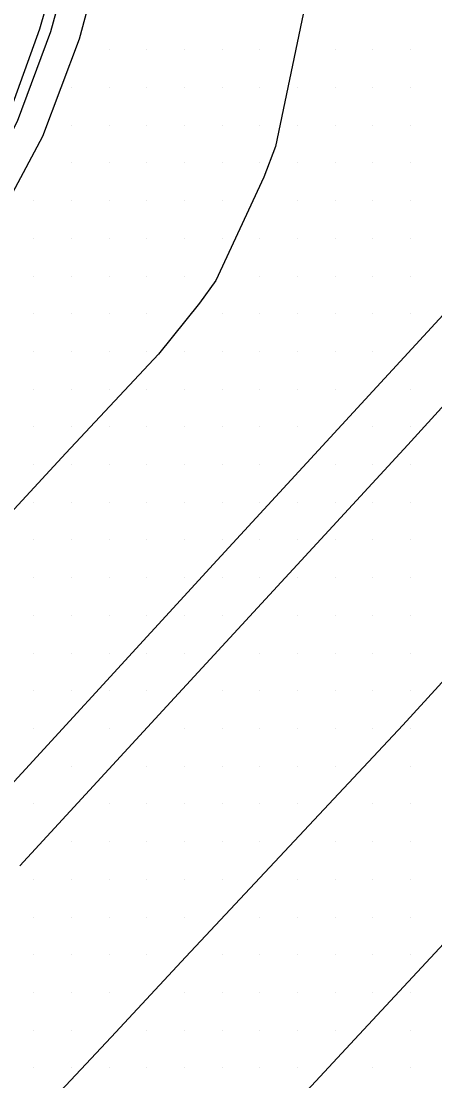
# Model space of a CAD drawing. Extents: x 1762120 to 1766775, y 709485 to 712965.
# Drawn here: x 1766112.9 to 1766140.4, y 709922.9 to 709993.1 of the extents above; entities that cross this region are included whole.
import ezdxf

# ---------------------------------------------------------------- set-up
doc = ezdxf.new("R2010")
doc.units = 0
for name, color, linetype in [('Exist DTM Drainline', 7, 'Continuous'), ('Exist DTM Scan Elevation Point', 7, 'Continuous'), ('Exist Roads Curbs', 7, 'Continuous'), ('Exist Roads EOP', 7, 'Continuous'), ('Exist Roads EOT', 7, 'Continuous')]:
    doc.layers.add(name, color=color, linetype=linetype)

msp = doc.modelspace()

# ---------------------------------------------------------------- linework, layer by layer
at = {"layer": 'Exist DTM Drainline'}
msp.add_lwpolyline([(1766087.829, 709955.25), (1766093.913, 709961.59), (1766102.691, 709971.151), (1766105.911, 709975.288), (1766109.821, 709980.998), (1766112.681, 709986.522), (1766114.889, 709992.457), (1766117.019, 710000.17), (1766117.987, 710006.806), (1766118.097, 710010.421), (1766117.64, 710015.284), (1766116.91, 710019.715), (1766115.847, 710023.579), (1766114.56, 710027.366), (1766113.53, 710030.57), (1766112.106, 710034.327), (1766110.288, 710037.89), (1766108.331, 710041.386), (1766105.183, 710046.42), (1766102.711, 710049.565), (1766100.855, 710051.555)], dxfattribs=at)
at = {"layer": 'Exist DTM Scan Elevation Point'}
for p, q in [((1766118.75, 709991.25), (1766118.75, 709991.25)), ((1766121.25, 709991.25), (1766121.25, 709991.25)), ((1766123.75, 709991.25), (1766123.75, 709991.25)), ((1766126.25, 709991.25), (1766126.25, 709991.25)), ((1766128.75, 709991.25), (1766128.75, 709991.25)), ((1766133.75, 709991.25), (1766133.75, 709991.25)), ((1766136.25, 709991.25), (1766136.25, 709991.25)), ((1766138.75, 709991.25), (1766138.75, 709991.25)), ((1766116.25, 709988.75), (1766116.25, 709988.75)), ((1766118.75, 709988.75), (1766118.75, 709988.75)), ((1766121.25, 709988.75), (1766121.25, 709988.75)), ((1766123.75, 709988.75), (1766123.75, 709988.75)), ((1766126.25, 709988.75), (1766126.25, 709988.75)), ((1766128.75, 709988.75), (1766128.75, 709988.75)), ((1766131.25, 709988.75), (1766131.25, 709988.75)), ((1766133.75, 709988.75), (1766133.75, 709988.75)), ((1766136.25, 709988.75), (1766136.25, 709988.75)), ((1766138.75, 709988.75), (1766138.75, 709988.75)), ((1766116.25, 709986.25), (1766116.25, 709986.25)), ((1766118.75, 709986.25), (1766118.75, 709986.25)), ((1766121.25, 709986.25), (1766121.25, 709986.25)), ((1766123.75, 709986.25), (1766123.75, 709986.25)), ((1766126.25, 709986.25), (1766126.25, 709986.25)), ((1766128.75, 709986.25), (1766128.75, 709986.25)), ((1766131.25, 709986.25), (1766131.25, 709986.25)), ((1766133.75, 709986.25), (1766133.75, 709986.25)), ((1766136.25, 709986.25), (1766136.25, 709986.25)), ((1766138.75, 709986.25), (1766138.75, 709986.25)), ((1766116.25, 709983.75), (1766116.25, 709983.75)), ((1766118.75, 709983.75), (1766118.75, 709983.75)), ((1766121.25, 709983.75), (1766121.25, 709983.75)), ((1766123.75, 709983.75), (1766123.75, 709983.75)), ((1766126.25, 709983.75), (1766126.25, 709983.75)), ((1766128.75, 709983.75), (1766128.75, 709983.75)), ((1766131.25, 709983.75), (1766131.25, 709983.75)), ((1766133.75, 709983.75), (1766133.75, 709983.75)), ((1766136.25, 709983.75), (1766136.25, 709983.75)), ((1766138.75, 709983.75), (1766138.75, 709983.75)), ((1766113.75, 709981.25), (1766113.75, 709981.25)), ((1766116.25, 709981.25), (1766116.25, 709981.25)), ((1766118.75, 709981.25), (1766118.75, 709981.25)), ((1766121.25, 709981.25), (1766121.25, 709981.25)), ((1766123.75, 709981.25), (1766123.75, 709981.25)), ((1766126.25, 709981.25), (1766126.25, 709981.25)), ((1766131.25, 709981.25), (1766131.25, 709981.25)), ((1766133.75, 709981.25), (1766133.75, 709981.25)), ((1766136.25, 709981.25), (1766136.25, 709981.25)), ((1766138.75, 709981.25), (1766138.75, 709981.25)), ((1766113.75, 709978.75), (1766113.75, 709978.75)), ((1766116.25, 709978.75), (1766116.25, 709978.75)), ((1766118.75, 709978.75), (1766118.75, 709978.75)), ((1766121.25, 709978.75), (1766121.25, 709978.75)), ((1766123.75, 709978.75), (1766123.75, 709978.75)), ((1766126.25, 709978.75), (1766126.25, 709978.75)), ((1766128.75, 709978.75), (1766128.75, 709978.75)), ((1766131.25, 709978.75), (1766131.25, 709978.75)), ((1766133.75, 709978.75), (1766133.75, 709978.75)), ((1766136.25, 709978.75), (1766136.25, 709978.75)), ((1766138.75, 709978.75), (1766138.75, 709978.75)), ((1766113.75, 709976.25), (1766113.75, 709976.25)), ((1766116.25, 709976.25), (1766116.25, 709976.25)), ((1766118.75, 709976.25), (1766118.75, 709976.25)), ((1766121.25, 709976.25), (1766121.25, 709976.25)), ((1766123.75, 709976.25), (1766123.75, 709976.25)), ((1766128.75, 709976.25), (1766128.75, 709976.25)), ((1766131.25, 709976.25), (1766131.25, 709976.25)), ((1766133.75, 709976.25), (1766133.75, 709976.25)), ((1766136.25, 709976.25), (1766136.25, 709976.25)), ((1766138.75, 709976.25), (1766138.75, 709976.25)), ((1766113.75, 709973.75), (1766113.75, 709973.75)), ((1766116.25, 709973.75), (1766116.25, 709973.75)), ((1766118.75, 709973.75), (1766118.75, 709973.75)), ((1766121.25, 709973.75), (1766121.25, 709973.75)), ((1766126.25, 709973.75), (1766126.25, 709973.75)), ((1766128.75, 709973.75), (1766128.75, 709973.75)), ((1766131.25, 709973.75), (1766131.25, 709973.75)), ((1766133.75, 709973.75), (1766133.75, 709973.75)), ((1766136.25, 709973.75), (1766136.25, 709973.75)), ((1766138.75, 709973.75), (1766138.75, 709973.75)), ((1766113.75, 709971.25), (1766113.75, 709971.25)), ((1766116.25, 709971.25), (1766116.25, 709971.25)), ((1766118.75, 709971.25), (1766118.75, 709971.25)), ((1766121.25, 709971.25), (1766121.25, 709971.25)), ((1766123.75, 709971.25), (1766123.75, 709971.25)), ((1766126.25, 709971.25), (1766126.25, 709971.25)), ((1766128.75, 709971.25), (1766128.75, 709971.25)), ((1766131.25, 709971.25), (1766131.25, 709971.25)), ((1766133.75, 709971.25), (1766133.75, 709971.25)), ((1766136.25, 709971.25), (1766136.25, 709971.25)), ((1766113.75, 709968.75), (1766113.75, 709968.75)), ((1766116.25, 709968.75), (1766116.25, 709968.75)), ((1766118.75, 709968.75), (1766118.75, 709968.75)), ((1766121.25, 709968.75), (1766121.25, 709968.75)), ((1766123.75, 709968.75), (1766123.75, 709968.75)), ((1766126.25, 709968.75), (1766126.25, 709968.75)), ((1766128.75, 709968.75), (1766128.75, 709968.75)), ((1766131.25, 709968.75), (1766131.25, 709968.75)), ((1766133.75, 709968.75), (1766133.75, 709968.75)), ((1766138.75, 709968.75), (1766138.75, 709968.75)), ((1766113.75, 709966.25), (1766113.75, 709966.25)), ((1766116.25, 709966.25), (1766116.25, 709966.25)), ((1766118.75, 709966.25), (1766118.75, 709966.25)), ((1766121.25, 709966.25), (1766121.25, 709966.25)), ((1766123.75, 709966.25), (1766123.75, 709966.25)), ((1766126.25, 709966.25), (1766126.25, 709966.25)), ((1766128.75, 709966.25), (1766128.75, 709966.25)), ((1766131.25, 709966.25), (1766131.25, 709966.25)), ((1766136.25, 709966.25), (1766136.25, 709966.25)), ((1766138.75, 709966.25), (1766138.75, 709966.25)), ((1766113.75, 709963.75), (1766113.75, 709963.75)), ((1766116.25, 709963.75), (1766116.25, 709963.75)), ((1766118.75, 709963.75), (1766118.75, 709963.75)), ((1766121.25, 709963.75), (1766121.25, 709963.75)), ((1766123.75, 709963.75), (1766123.75, 709963.75)), ((1766126.25, 709963.75), (1766126.25, 709963.75)), ((1766128.75, 709963.75), (1766128.75, 709963.75)), ((1766133.75, 709963.75), (1766133.75, 709963.75)), ((1766136.25, 709963.75), (1766136.25, 709963.75)), ((1766138.75, 709963.75), (1766138.75, 709963.75)), ((1766113.75, 709961.25), (1766113.75, 709961.25)), ((1766116.25, 709961.25), (1766116.25, 709961.25)), ((1766118.75, 709961.25), (1766118.75, 709961.25)), ((1766121.25, 709961.25), (1766121.25, 709961.25)), ((1766123.75, 709961.25), (1766123.75, 709961.25)), ((1766126.25, 709961.25), (1766126.25, 709961.25)), ((1766128.75, 709961.25), (1766128.75, 709961.25)), ((1766131.25, 709961.25), (1766131.25, 709961.25)), ((1766133.75, 709961.25), (1766133.75, 709961.25)), ((1766136.25, 709961.25), (1766136.25, 709961.25)), ((1766138.75, 709961.25), (1766138.75, 709961.25)), ((1766113.75, 709958.75), (1766113.75, 709958.75)), ((1766116.25, 709958.75), (1766116.25, 709958.75)), ((1766118.75, 709958.75), (1766118.75, 709958.75)), ((1766121.25, 709958.75), (1766121.25, 709958.75)), ((1766123.75, 709958.75), (1766123.75, 709958.75)), ((1766126.25, 709958.75), (1766126.25, 709958.75)), ((1766128.75, 709958.75), (1766128.75, 709958.75)), ((1766131.25, 709958.75), (1766131.25, 709958.75)), ((1766133.75, 709958.75), (1766133.75, 709958.75)), ((1766136.25, 709958.75), (1766136.25, 709958.75)), ((1766138.75, 709958.75), (1766138.75, 709958.75)), ((1766113.75, 709956.25), (1766113.75, 709956.25)), ((1766116.25, 709956.25), (1766116.25, 709956.25)), ((1766118.75, 709956.25), (1766118.75, 709956.25)), ((1766121.25, 709956.25), (1766121.25, 709956.25)), ((1766123.75, 709956.25), (1766123.75, 709956.25)), ((1766126.25, 709956.25), (1766126.25, 709956.25)), ((1766128.75, 709956.25), (1766128.75, 709956.25)), ((1766131.25, 709956.25), (1766131.25, 709956.25)), ((1766133.75, 709956.25), (1766133.75, 709956.25)), ((1766136.25, 709956.25), (1766136.25, 709956.25)), ((1766138.75, 709956.25), (1766138.75, 709956.25)), ((1766113.75, 709953.75), (1766113.75, 709953.75)), ((1766116.25, 709953.75), (1766116.25, 709953.75)), ((1766118.75, 709953.75), (1766118.75, 709953.75)), ((1766121.25, 709953.75), (1766121.25, 709953.75)), ((1766123.75, 709953.75), (1766123.75, 709953.75)), ((1766126.25, 709953.75), (1766126.25, 709953.75)), ((1766131.25, 709953.75), (1766131.25, 709953.75)), ((1766133.75, 709953.75), (1766133.75, 709953.75)), ((1766136.25, 709953.75), (1766136.25, 709953.75)), ((1766138.75, 709953.75), (1766138.75, 709953.75)), ((1766113.75, 709951.25), (1766113.75, 709951.25)), ((1766116.25, 709951.25), (1766116.25, 709951.25)), ((1766118.75, 709951.25), (1766118.75, 709951.25)), ((1766121.25, 709951.25), (1766121.25, 709951.25)), ((1766123.75, 709951.25), (1766123.75, 709951.25)), ((1766128.75, 709951.25), (1766128.75, 709951.25)), ((1766131.25, 709951.25), (1766131.25, 709951.25)), ((1766133.75, 709951.25), (1766133.75, 709951.25)), ((1766136.25, 709951.25), (1766136.25, 709951.25)), ((1766138.75, 709951.25), (1766138.75, 709951.25)), ((1766113.75, 709948.75), (1766113.75, 709948.75)), ((1766116.25, 709948.75), (1766116.25, 709948.75)), ((1766118.75, 709948.75), (1766118.75, 709948.75)), ((1766121.25, 709948.75), (1766121.25, 709948.75)), ((1766126.25, 709948.75), (1766126.25, 709948.75)), ((1766128.75, 709948.75), (1766128.75, 709948.75)), ((1766131.25, 709948.75), (1766131.25, 709948.75)), ((1766133.75, 709948.75), (1766133.75, 709948.75)), ((1766136.25, 709948.75), (1766136.25, 709948.75)), ((1766138.75, 709948.75), (1766138.75, 709948.75)), ((1766113.75, 709946.25), (1766113.75, 709946.25)), ((1766118.75, 709946.25), (1766118.75, 709946.25)), ((1766123.75, 709946.25), (1766123.75, 709946.25)), ((1766126.25, 709946.25), (1766126.25, 709946.25)), ((1766128.75, 709946.25), (1766128.75, 709946.25)), ((1766131.25, 709946.25), (1766131.25, 709946.25)), ((1766133.75, 709946.25), (1766133.75, 709946.25)), ((1766136.25, 709946.25), (1766136.25, 709946.25)), ((1766138.75, 709946.25), (1766138.75, 709946.25)), ((1766116.25, 709943.75), (1766116.25, 709943.75)), ((1766121.25, 709943.75), (1766121.25, 709943.75)), ((1766123.75, 709943.75), (1766123.75, 709943.75)), ((1766126.25, 709943.75), (1766126.25, 709943.75)), ((1766128.75, 709943.75), (1766128.75, 709943.75)), ((1766131.25, 709943.75), (1766131.25, 709943.75)), ((1766133.75, 709943.75), (1766133.75, 709943.75)), ((1766138.75, 709943.75), (1766138.75, 709943.75)), ((1766113.75, 709941.25), (1766113.75, 709941.25)), ((1766118.75, 709941.25), (1766118.75, 709941.25)), ((1766121.25, 709941.25), (1766121.25, 709941.25)), ((1766123.75, 709941.25), (1766123.75, 709941.25)), ((1766126.25, 709941.25), (1766126.25, 709941.25)), ((1766128.75, 709941.25), (1766128.75, 709941.25)), ((1766131.25, 709941.25), (1766131.25, 709941.25)), ((1766136.25, 709941.25), (1766136.25, 709941.25)), ((1766138.75, 709941.25), (1766138.75, 709941.25)), ((1766116.25, 709938.75), (1766116.25, 709938.75)), ((1766118.75, 709938.75), (1766118.75, 709938.75)), ((1766121.25, 709938.75), (1766121.25, 709938.75)), ((1766123.75, 709938.75), (1766123.75, 709938.75)), ((1766126.25, 709938.75), (1766126.25, 709938.75)), ((1766128.75, 709938.75), (1766128.75, 709938.75)), ((1766133.75, 709938.75), (1766133.75, 709938.75)), ((1766136.25, 709938.75), (1766136.25, 709938.75)), ((1766138.75, 709938.75), (1766138.75, 709938.75)), ((1766113.75, 709936.25), (1766113.75, 709936.25)), ((1766116.25, 709936.25), (1766116.25, 709936.25)), ((1766118.75, 709936.25), (1766118.75, 709936.25)), ((1766121.25, 709936.25), (1766121.25, 709936.25)), ((1766123.75, 709936.25), (1766123.75, 709936.25)), ((1766126.25, 709936.25), (1766126.25, 709936.25)), ((1766131.25, 709936.25), (1766131.25, 709936.25)), ((1766133.75, 709936.25), (1766133.75, 709936.25)), ((1766136.25, 709936.25), (1766136.25, 709936.25)), ((1766138.75, 709936.25), (1766138.75, 709936.25)), ((1766113.75, 709933.75), (1766113.75, 709933.75)), ((1766116.25, 709933.75), (1766116.25, 709933.75)), ((1766118.75, 709933.75), (1766118.75, 709933.75)), ((1766121.25, 709933.75), (1766121.25, 709933.75)), ((1766123.75, 709933.75), (1766123.75, 709933.75)), ((1766128.75, 709933.75), (1766128.75, 709933.75)), ((1766131.25, 709933.75), (1766131.25, 709933.75)), ((1766133.75, 709933.75), (1766133.75, 709933.75)), ((1766136.25, 709933.75), (1766136.25, 709933.75)), ((1766138.75, 709933.75), (1766138.75, 709933.75)), ((1766113.75, 709931.25), (1766113.75, 709931.25)), ((1766116.25, 709931.25), (1766116.25, 709931.25)), ((1766118.75, 709931.25), (1766118.75, 709931.25)), ((1766121.25, 709931.25), (1766121.25, 709931.25)), ((1766126.25, 709931.25), (1766126.25, 709931.25)), ((1766128.75, 709931.25), (1766128.75, 709931.25)), ((1766131.25, 709931.25), (1766131.25, 709931.25)), ((1766133.75, 709931.25), (1766133.75, 709931.25)), ((1766136.25, 709931.25), (1766136.25, 709931.25)), ((1766138.75, 709931.25), (1766138.75, 709931.25)), ((1766113.75, 709928.75), (1766113.75, 709928.75)), ((1766116.25, 709928.75), (1766116.25, 709928.75)), ((1766118.75, 709928.75), (1766118.75, 709928.75)), ((1766123.75, 709928.75), (1766123.75, 709928.75)), ((1766126.25, 709928.75), (1766126.25, 709928.75)), ((1766128.75, 709928.75), (1766128.75, 709928.75)), ((1766131.25, 709928.75), (1766131.25, 709928.75)), ((1766133.75, 709928.75), (1766133.75, 709928.75)), ((1766136.25, 709928.75), (1766136.25, 709928.75)), ((1766138.75, 709928.75), (1766138.75, 709928.75)), ((1766113.75, 709926.25), (1766113.75, 709926.25)), ((1766116.25, 709926.25), (1766116.25, 709926.25)), ((1766121.25, 709926.25), (1766121.25, 709926.25)), ((1766123.75, 709926.25), (1766123.75, 709926.25)), ((1766126.25, 709926.25), (1766126.25, 709926.25)), ((1766128.75, 709926.25), (1766128.75, 709926.25)), ((1766131.25, 709926.25), (1766131.25, 709926.25)), ((1766133.75, 709926.25), (1766133.75, 709926.25)), ((1766138.75, 709926.25), (1766138.75, 709926.25)), ((1766113.75, 709923.75), (1766113.75, 709923.75)), ((1766116.25, 709923.75), (1766116.25, 709923.75)), ((1766118.75, 709923.75), (1766118.75, 709923.75)), ((1766121.25, 709923.75), (1766121.25, 709923.75)), ((1766123.75, 709923.75), (1766123.75, 709923.75)), ((1766126.25, 709923.75), (1766126.25, 709923.75)), ((1766128.75, 709923.75), (1766128.75, 709923.75)), ((1766131.25, 709923.75), (1766131.25, 709923.75)), ((1766136.25, 709923.75), (1766136.25, 709923.75)), ((1766138.75, 709923.75), (1766138.75, 709923.75))]:
    msp.add_line(p, q, dxfattribs=at)
at = {"layer": 'Exist Roads Curbs'}
msp.add_lwpolyline([(1766087.348, 709955.685), (1766093.471, 709961.99), (1766102.209, 709971.587), (1766105.466, 709975.69), (1766109.264, 709981.325), (1766112.083, 709986.873), (1766114.163, 709992.641), (1766116.371, 710000.333), (1766117.333, 710006.805), (1766117.434, 710010.421), (1766116.977, 710015.283), (1766116.237, 710019.487), (1766115.296, 710023.392), (1766113.997, 710027.175), (1766112.996, 710030.307), (1766111.539, 710034.046), (1766109.729, 710037.613), (1766107.768, 710041.106), (1766104.696, 710046.022), (1766102.237, 710049.177), (1766100.388, 710051.173)], dxfattribs=at)
at = {"layer": 'Exist Roads EOP'}
msp.add_lwpolyline([(1766089.315, 709953.874), (1766095.415, 709960.202), (1766104.121, 709969.829), (1766107.395, 709973.916), (1766111.422, 709980.046), (1766114.365, 709985.52), (1766116.787, 709991.972), (1766118.863, 709999.699), (1766119.938, 710006.794), (1766120.082, 710010.409), (1766119.707, 710015.271), (1766118.756, 710020.343), (1766117.751, 710024.226), (1766116.627, 710028.069), (1766115.351, 710031.461), (1766113.897, 710035.203), (1766112.06, 710038.757), (1766110.102, 710042.252), (1766106.611, 710047.572), (1766104.162, 710050.735), (1766102.333, 710052.747)], dxfattribs=at)
at = {"layer": 'Exist Roads EOT'}
for points in [[(1766129.838, 710024.826), (1766130.469, 710022.235), (1766131.575, 710015.961), (1766131.785, 710013.791), (1766132.23, 710006.438), (1766132.206, 710004.416), (1766131.845, 709994.683), (1766129.782, 709984.831), (1766129.024, 709982.808), (1766125.824, 709975.943), (1766124.754, 709974.45), (1766122.02, 709971.07), (1766115.876, 709964.51), (1766096.617, 709943.658)], [(1766108.539, 709938.502), (1766125.926, 709957.422), (1766142.957, 709975.905), (1766151.928, 709985.679), (1766162.143, 709996.905), (1766167.797, 710003.089), (1766169.072, 710003.835), (1766170.384, 710003.871), (1766171.238, 710003.534), (1766171.779, 710002.956), (1766171.875, 710002.234), (1766171.472, 710001.022), (1766170.721, 710000.084), (1766168.163, 709997.32), (1766161.417, 709989.928), (1766152.833, 709980.603), (1766146.37, 709973.624), (1766138.562, 709965.058), (1766123.1, 709948.275), (1766112.825, 709937.138)], [(1766202.193, 709998.391), (1766192.391, 709987.778), (1766169.166, 709962.594), (1766148.046, 709939.631), (1766134.448, 709925.027)], [(1766180.354, 709992.535), (1766162.624, 709973.13), (1766138.233, 709946.474), (1766123.845, 709931.126)], [(1766123.845, 709931.126), (1766118.9, 709925.786), (1766097.425, 709902.932), (1766079.942, 709884.338), (1766064.939, 709868.494), (1766056.017, 709859.299), (1766037.523, 709840.529), (1766030.339, 709833.269), (1766002.69, 709805.766), (1765973.432, 709777.556), (1765948.291, 709753.359), (1765937.339, 709742.763), (1765926.674, 709732.905), (1765915.903, 709722.828), (1765904.398, 709712.176), (1765893.906, 709702.178)], [(1765850.559, 709648.395), (1765862.184, 709658.073), (1765873.34, 709667.574), (1765884.587, 709677.443), (1765895.462, 709687.127), (1765906.48, 709697.308), (1765917.914, 709707.999), (1765928.787, 709718.278), (1765939.568, 709728.478), (1765950.182, 709738.573), (1765961.071, 709749.027), (1765973.922, 709761.359), (1765996.085, 709782.766), (1766011.434, 709797.62), (1766042.417, 709828.065), (1766058.613, 709844.721), (1766084.122, 709871.294), (1766104.793, 709893.308), (1766122.442, 709912.09), (1766134.448, 709925.027)]]:
    msp.add_lwpolyline(points, dxfattribs=at)

doc.saveas('drawing.dxf')
